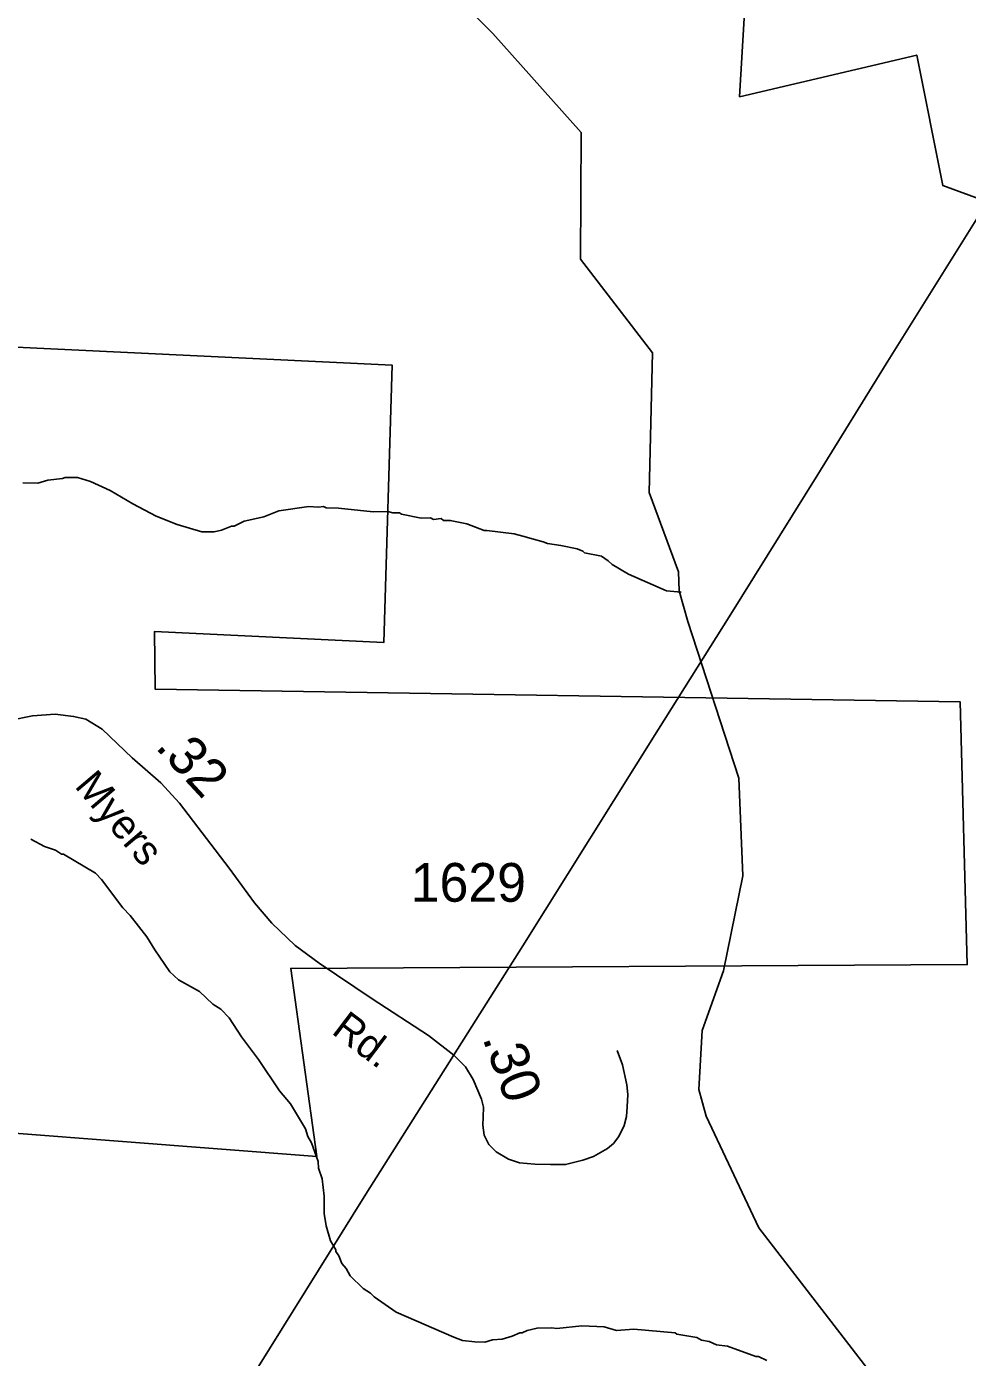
# Model space of a CAD drawing. Extents: x 1547597 to 1699558, y 810033 to 920809.
# Drawn here: x 1601935 to 1604972, y 894400 to 898695 of the extents above; entities that cross this region are included whole.
import ezdxf

# ---------------------------------------------------------------- set-up
doc = ezdxf.new("R2010")
doc.units = 0
for name, color, linetype in [('Exist Boundary Political City Limit New', 7, 'Continuous'), ('Exist Hydrographic Creek Single Shore', 7, 'Continuous'), ('Exist Hydrographic Misc Water Feature', 7, 'Continuous'), ('Exist Road Secondary Mileage Hundredths English Label', 7, 'Continuous'), ('Exist Road Secondary Type 41 Attributed', 7, 'Continuous'), ('Exist Road Secondary Type 51 Label', 7, 'Continuous'), ('Exist Road Secondary Type 51 Number Label', 7, 'Continuous'), ('Exist Utilities Electrical Transmission Line', 7, 'Continuous'), ('Map Preparation Boundary City Limit Buffer Line', 7, 'Continuous')]:
    doc.layers.add(name, color=color, linetype=linetype)

msp = doc.modelspace()

# ---------------------------------------------------------------- linework, layer by layer
at = {"layer": 'Exist Boundary Political City Limit New'}
for points in [[(1605063, 898120), (1604892.5, 898182), (1604808.4, 898603), (1604236.5, 898468.5), (1604268, 898995), (1603792, 899009.5), (1603851.9, 900476.9), (1603388, 900469), (1603350, 899615), (1602436.2, 899602.2), (1602430.1, 900281.5), (1602203, 900433.2), (1602209.5, 899976.5), (1601755.5, 899980.3), (1601762, 900307.6), (1601390, 900181), (1601466, 899949.5), (1601486.3, 899513.5), (1601292.4, 899503), (1601321.9, 898438.6), (1601697.5, 898352), (1601631.8, 898082.7)], [(1601428.5, 897683), (1603115.9, 897602), (1603088.6, 896707.2), (1602348, 896742.3), (1602350.5, 896556.5), (1604948.5, 896515.9), (1604971.4, 895667.4), (1602787.9, 895655.4), (1602872, 895048), (1601254.5, 895173)]]:
    msp.add_lwpolyline(points, dxfattribs=at)
at = {"layer": 'Exist Hydrographic Creek Single Shore'}
for points in [[(1603440.6, 898672.3), (1603087.7, 899027.5), (1602957.8, 899191.9), (1602582.7, 899320.1), (1602348.6, 899295.3), (1601661.6, 899040), (1601443.6, 898932.9)], [(1605244.7, 893839.5), (1605119.7, 893848.6), (1604962.6, 893976.5), (1604726.9, 894263.2), (1604298.7, 894817.4), (1604128.7, 895178.6), (1604104.7, 895264.4), (1604115.7, 895454.6), (1604184.7, 895646.9), (1604247.6, 895954.2), (1604234.7, 896269.6), (1604070.2, 896774.5), (1604042.1, 896874.1), (1604039.5, 896935.5), (1603945.1, 897190.9), (1603955.3, 897642), (1603723.6, 897944.4), (1603725.5, 898352.7), (1603440.6, 898672.3)]]:
    msp.add_lwpolyline(points, dxfattribs=at)
at = {"layer": 'Exist Hydrographic Misc Water Feature'}
for points in [[(1601923.7, 897222.2), (1601971.7, 897221.4), (1602003.7, 897230.9), (1602051.8, 897236), (1602059.8, 897239.9), (1602099.8, 897239.2), (1602141.6, 897226.5), (1602205.1, 897197.5), (1602278.4, 897154.2), (1602353.8, 897115), (1602421.2, 897087.9), (1602500.9, 897064.5), (1602540.8, 897063.8), (1602564.9, 897069.4), (1602597.1, 897082.9), (1602605.1, 897082.8), (1602637.4, 897098.3), (1602701.5, 897113.1), (1602749.8, 897132.3), (1602846, 897146.6), (1602878, 897144.2), (1602894, 897145.9), (1602901.9, 897141.7), (1602941.9, 897141.1), (1603053.6, 897129.2), (1603101.6, 897130.3), (1603117.6, 897126.1), (1603139.5, 897125.7), (1603145.5, 897121.6), (1603209.2, 897108.6), (1603239.2, 897110), (1603249.1, 897103.9), (1603273.2, 897107.5), (1603281.1, 897101.3), (1603303.1, 897101), (1603356.9, 897090), (1603412.5, 897069.1), (1603420.5, 897069), (1603508.7, 897058.1), (1603536.7, 897050.4), (1603571.2, 897040.2), (1603603.1, 897031.7), (1603616.7, 897027), (1603659.3, 897019.8), (1603712.8, 897009.5), (1603730.4, 897002.3), (1603736.3, 896996.1), (1603791.1, 896985.4), (1603812.8, 896970.9), (1603825.1, 896958.4), (1603878.7, 896927.8), (1604001.3, 896874.1), (1604048.2, 896869.7)], [(1601949.2, 896071.9), (1601992.9, 896049.1), (1602028.7, 896036.5), (1602048.4, 896024.2), (1602054.4, 896024.1), (1602157.3, 895962.4), (1602177, 895942.1), (1602245.6, 895850.9), (1602269.2, 895826.5), (1602324, 895757.6), (1602349.4, 895715.2), (1602398.2, 895644.3), (1602425.7, 895617.9), (1602493.1, 895580.8), (1602536.5, 895540.1), (1602562.2, 895523.6), (1602589.7, 895495.2), (1602628.7, 895434.5), (1602683.5, 895361.6), (1602751.9, 895260.4), (1602787.1, 895217.8), (1602835.8, 895137), (1602843.4, 895112.8), (1602855.1, 895092.6), (1602876.1, 895032.4), (1602877.8, 895010.3), (1602889.3, 894976.2), (1602896.3, 894920), (1602895.4, 894864), (1602902.8, 894823.9), (1602916, 894775.7), (1602933.6, 894747.4), (1602933.5, 894741.4), (1602943.2, 894727.2), (1602952.8, 894703), (1602966.6, 894686.8), (1602980.2, 894662.6), (1603021.5, 894621.9), (1603045.3, 894607.5), (1603057.1, 894595.3), (1603128.3, 894546.1), (1603314.9, 894465), (1603342.6, 894454.5), (1603382.6, 894449.8), (1603414.6, 894449.3), (1603438.7, 894456.9), (1603470.7, 894458.3), (1603502.8, 894467.8), (1603527, 894479.4), (1603535, 894479.2), (1603551.1, 894487), (1603583.2, 894494.5), (1603631.2, 894495.6), (1603647.1, 894493.4), (1603727.2, 894502), (1603799.2, 894498.8), (1603839, 894486.2), (1603895, 894491.2), (1604028.7, 894478.9), (1604034.7, 894474.8), (1604098.5, 894463.7), (1604114.3, 894455.5), (1604138.2, 894451.1), (1604162, 894440.7), (1604198, 894436.1), (1604289.4, 894402.5), (1604297.4, 894402.4), (1604325.1, 894389.9)]]:
    msp.add_lwpolyline(points, dxfattribs=at)
at = {"layer": 'Exist Road Secondary Type 41 Attributed'}
msp.add_lwpolyline([(1601879.8, 896455.7), (1601954, 896470.1), (1602027.4, 896476.1), (1602087.3, 896468.3), (1602126.3, 896459.9), (1602179, 896427), (1602275.8, 896335.3), (1602368.3, 896254.4), (1602429.4, 896188.5), (1602589.4, 895978.9), (1602671.5, 895866.8), (1602726.6, 895800.9), (1602802.7, 895729.6), (1602879.9, 895672.1), (1603051.3, 895557.1), (1603232.2, 895438.5), (1603314.3, 895375.6), (1603352.6, 895337.8), (1603377.2, 895297.1), (1603404.2, 895233), (1603410.7, 895207.8), (1603409.5, 895175.5), (1603407.7, 895149.1), (1603412.5, 895117.4), (1603427.5, 895087.4), (1603450.9, 895062.8), (1603490.4, 895040.1), (1603526.4, 895028.1), (1603576.1, 895023.3), (1603626.4, 895022.1), (1603675.1, 895022.1), (1603731, 895035.9), (1603765.7, 895047.9), (1603810, 895074.2), (1603829.8, 895090.4), (1603846.6, 895112.6), (1603864.6, 895148.5), (1603871.4, 895177.3), (1603874.4, 895208.4), (1603876.2, 895248.6), (1603872.6, 895279.7), (1603858.9, 895344.4), (1603842.1, 895389.9)], dxfattribs=at)
at = {"layer": 'Exist Utilities Electrical Transmission Line'}
msp.add_lwpolyline([(1606919.9, 901346), (1606907.2, 901094.1), (1606756.7, 900868), (1606449.4, 900379.6), (1606020.2, 899700.7), (1605698.5, 899184.5), (1605385.3, 898690.4), (1605010.7, 898088.8), (1604709.5, 897606.2), (1604489.7, 897248.9), (1604202.7, 896790.4), (1603974.8, 896427.1), (1603537.1, 895728.3), (1603030.6, 894926.3), (1602525.8, 894116.3)], dxfattribs=at)
at = {"layer": 'Map Preparation Boundary City Limit Buffer Line'}
for points in [[(1605063, 898120), (1604892.5, 898182), (1604808.4, 898603), (1604236.5, 898468.5), (1604268, 898995), (1603792, 899009.5), (1603851.9, 900476.9), (1603388, 900469), (1603350, 899615), (1602436.2, 899602.2), (1602430.1, 900281.5), (1602203, 900433.2), (1602209.5, 899976.5), (1601755.5, 899980.3), (1601762, 900307.6), (1601390, 900181), (1601466, 899949.5), (1601486.3, 899513.5), (1601292.4, 899503), (1601321.9, 898438.6), (1601697.5, 898352), (1601631.8, 898082.7)], [(1601428.5, 897683), (1603115.9, 897602), (1603088.6, 896707.2), (1602348, 896742.3), (1602350.5, 896556.5), (1604948.5, 896515.9), (1604971.4, 895667.4), (1602787.9, 895655.4), (1602872, 895048), (1601254.5, 895173)]]:
    msp.add_lwpolyline(points, dxfattribs=at)

# ---------------------------------------------------------------- texts
at = {"layer": 'Exist Road Secondary Mileage Hundredths English Label'}
for s, rotation, p in [('.32', 312.8389, (1602348, 896368.2)), ('.30', 290.2249, (1603405.8, 895430.3))]:
    msp.add_text(s, height=125, rotation=rotation, dxfattribs=at).set_placement(p)
at = {"layer": 'Exist Road Secondary Type 51 Label'}
for s, rotation, p in [('Myers', 310.3355, (1602087.6, 896242.5)), ('Rd.', 322.8743, (1602916.2, 895447.4))]:
    msp.add_text(s, height=95, rotation=rotation, dxfattribs=at).set_placement(p)
at = {"layer": 'Exist Road Secondary Type 51 Number Label'}
msp.add_text('1629', height=125, dxfattribs=at).set_placement((1603175.4, 895870.4))

doc.saveas('drawing.dxf')
